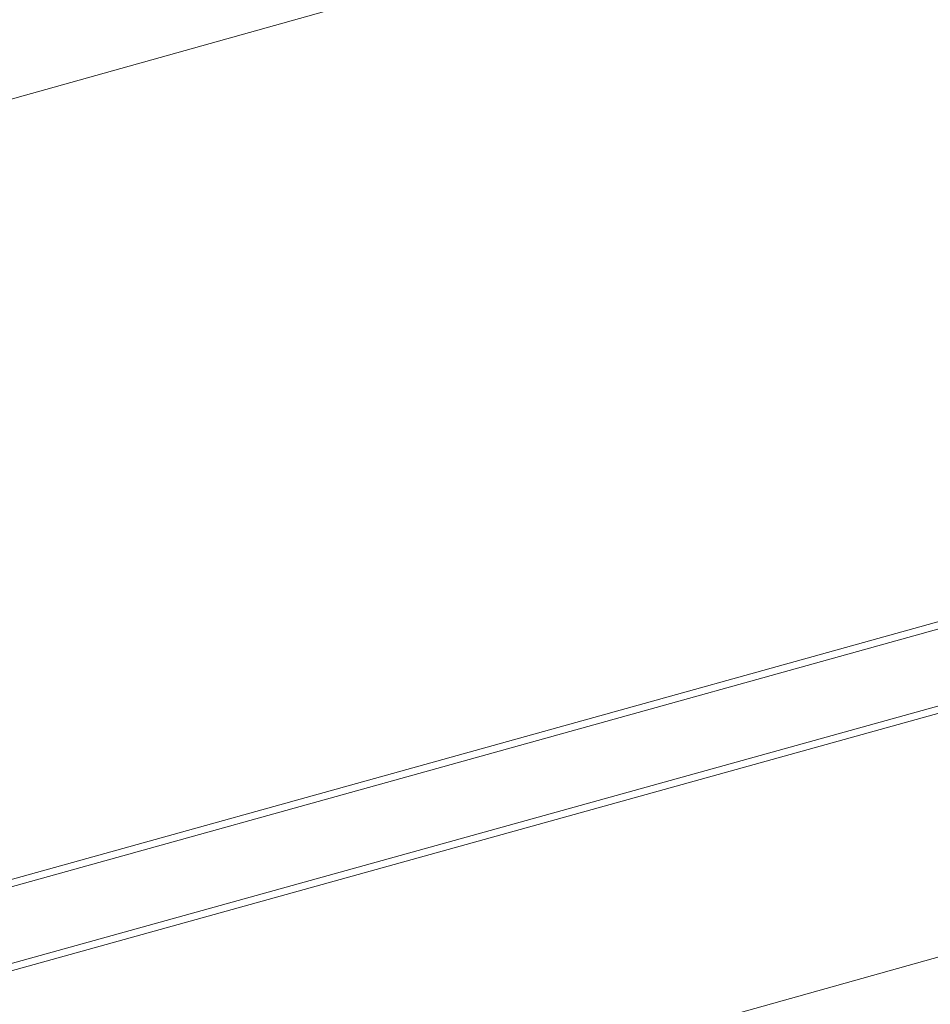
# Model space of a CAD drawing. Header units: millimetres. Extents: x -2233 to 61924, y -68080 to 6847.
# Tile 711 of 1056: x 6737 to 7511, y 1995 to 2832. Entities that reach past the tile are written whole.
import ezdxf

# ---------------------------------------------------------------- set-up
doc = ezdxf.new("R2010")
doc.units = ezdxf.units.MM
doc.layers.add('COTAS_P', color=1, linetype='Continuous', lineweight=0)
doc.layers.add('lateral_C01', color=7, linetype='Continuous', lineweight=0)
doc.dimstyles.new('R19_100', dxfattribs={"dimtxt": 250, "dimasz": 150, "dimexe": 150, "dimexo": 80, "dimgap": 100, "dimtad": 1, "dimtih": 1, "dimtoh": 1, "dimdsep": 46, "dimcen": 0.09, "dimadec": 0, "dimazin": 0, "dimtfac": 1, "dimtdec": 4, "dimtofl": 0, "dimtmove": 0, "dimatfit": 3, "dimfxl": 1, "dimtolj": 1, "dimtzin": 0, "dimarcsym": 0})

# ---------------------------------------------------------------- blocks, each defined once
blk = doc.blocks.new('DIM_R28_1')
at = {"layer": 'COTAS_P'}
for p, q in [((9950.73, 3666.67), (9794.15, 3669.56)), ((807.35, 1106.67), (9950.73, 3666.67)), ((9950.73, 3666.67), (9818.41, 3582.9)), ((10193.38, 2800), (9950.73, 3666.67)), ((807.35, 1106.67), (939.66, 1190.45)), ((1050, 240), (807.35, 1106.67)), ((807.35, 1106.67), (963.92, 1103.78))]:
    blk.add_line(p, q, dxfattribs=at)
blk.add_text('9495 P', height=250, rotation=15.64139, dxfattribs=at).set_placement((5352.08, 2482.97))

msp = doc.modelspace()

# ---------------------------------------------------------------- linework, layer by layer
at = {"layer": 'lateral_C01'}
for p, q in [((7566.897, 2333.96), (6622.738, 2071.346)), ((6624.345, 2065.566), (7568.505, 2328.179)), ((7217.04, 1951.095), (8372.601, 2274.634)), ((6641.182, 2005.035), (7585.341, 2267.648)), ((7586.949, 2261.867), (6642.79, 1999.254))]:
    msp.add_line(p, q, dxfattribs=at)

# ---------------------------------------------------------------- dimensions: what is measured, and where the dimension line sits
at = {"layer": 'COTAS_P'}
dim = msp.add_aligned_dim(p1=(1050, 240), p2=(10193.381, 2800), distance=900, text='<> P', dimstyle='R19_100', dxfattribs=at)
dim.commit()
dim.dimension.update_dxf_attribs({"geometry": 'DIM_R28_1', "text_midpoint": (5379.037, 2386.671)})

doc.saveas('drawing.dxf')
